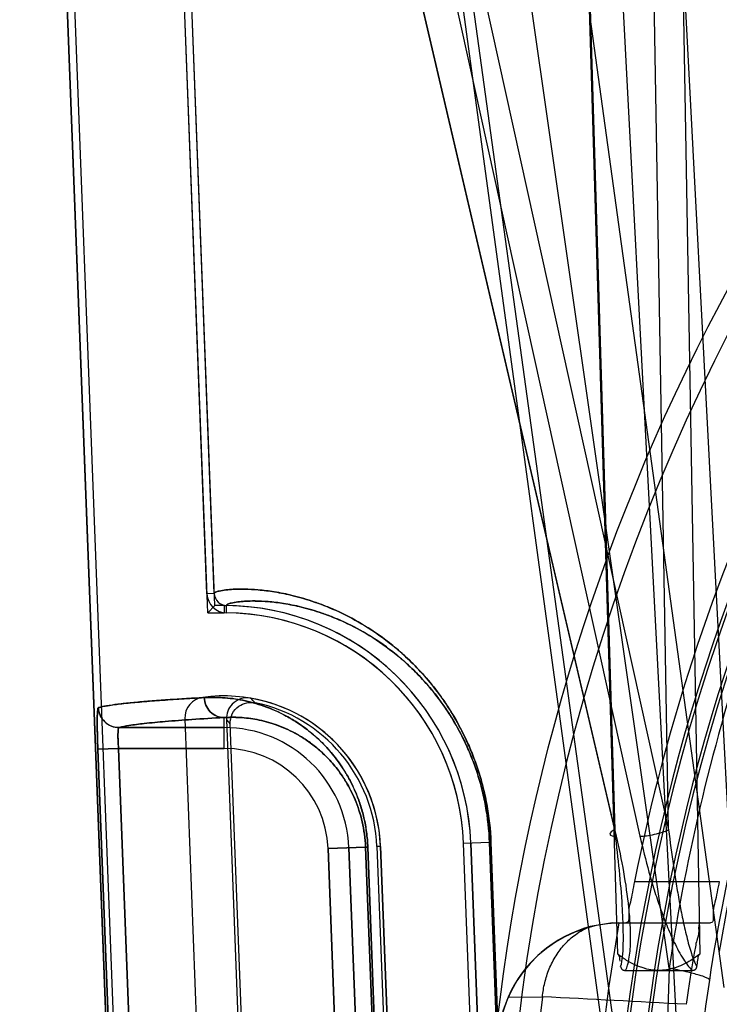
# Model space of a CAD drawing. Header units: millimetres. Extents: x 0 to 297, y 0 to 210.
# Tile 417 of 455: x 242.129 to 242.247, y 159.655 to 159.821. Entities that reach past the tile are written whole.
import ezdxf

# ---------------------------------------------------------------- set-up
doc = ezdxf.new("R2010")
doc.units = ezdxf.units.MM
doc.header["$LTSCALE"] = 16.335
doc.layers.get('0').update_dxf_attribs({"linetype": 'CONTINUOUS'})
for name, color, linetype in [('AXES_REF', 7, 'CONTINUOUS'), ('INTFCLR_1', 7, 'CONTINUOUS'), ('INTFCLR_144815', 7, 'CONTINUOUS'), ('INTFCLR_72935', 7, 'CONTINUOUS')]:
    doc.layers.add(name, color=color, linetype=linetype)

msp = doc.modelspace()

# ---------------------------------------------------------------- linework, layer by layer
at = {"color": 7, "linetype": 'Continuous'}
for radius in [6.787079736, 6.7865, 6.743039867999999]:
    msp.add_circle((241.4889104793, 154.7114782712), radius, dxfattribs=at)
msp.add_arc((241.4889104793, 154.7114782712), 6.72, 278.2771290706, 261.7228709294, dxfattribs=at)
at = {"layer": 'AXES_REF', "color": 7, "linetype": 'Continuous'}
msp.add_arc((241.4889104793, 154.7114782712), 6.874, 113.0826847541, 66.9173152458, dxfattribs=at)
at = {"layer": 'AXES_REF', "color": 9, "linetype": 'Continuous'}
msp.add_arc((241.4889104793, 154.7114782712), 6.191158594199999, 94.4118118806, 85.5881881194, dxfattribs=at)
at = {"layer": 'INTFCLR_1', "color": 6, "linetype": 'Continuous'}
for p, q in [((242.130689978, 159.9813643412), (242.1670197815, 159.0304683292)), ((242.1319226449, 159.9814303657), (242.1682540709, 159.0304918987)), ((242.1603040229, 159.7239715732), (242.1504295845, 159.9824250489)), ((242.1615374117, 159.7240186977), (242.1516622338, 159.9824915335)), ((242.1565735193, 159.7029217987), (242.1647324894, 159.489368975)), ((242.1895577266, 159.6813723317), (242.1959763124, 159.5133723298)), ((242.2099661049, 159.5139068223), (242.2035475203, 159.6819068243)), ((242.2112003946, 159.513930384), (242.2047818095, 159.681930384))]:
    msp.add_line(p, q, dxfattribs=at)
at = {"layer": 'INTFCLR_1', "color": 9, "linetype": 'Continuous'}
for p, q in [((242.1615374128, 159.7240186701), (242.1603040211, 159.7239716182)), ((242.1636006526, 159.7207644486), (242.1636137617, 159.7219986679)), ((242.1631746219, 159.6979249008), (242.1631746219, 159.7031193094)), ((242.1631746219, 159.7014243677), (242.1454824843, 159.7014243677)), ((242.1419027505, 159.6977912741), (242.1453969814, 159.6979248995)), ((242.1419027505, 159.6977912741), (242.1496705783, 159.4946701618)), ((242.1453969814, 159.6979249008), (242.1631746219, 159.6979249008)), ((242.1453969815, 159.6979248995), (242.1531646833, 159.4948037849)), ((242.180722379, 159.6810347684), (242.187036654, 159.6812760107)), ((242.1871409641, 159.5130347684), (242.180722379, 159.6810347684)), ((242.1906378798, 159.5131683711), (242.1842192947, 159.6811683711)), ((242.187036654, 159.68127601), (242.1934271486, 159.5132749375)), ((242.1874213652, 159.68127599), (242.187036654, 159.6812760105)), ((242.1938177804, 159.5132749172), (242.1874213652, 159.6812759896)), ((242.2035475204, 159.6819068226), (242.2079378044, 159.6820745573)), ((242.2079378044, 159.6820745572), (242.2143276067, 159.5140734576)), ((242.2079378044, 159.6820745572), (242.2081798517, 159.6820745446)), ((242.2145735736, 159.5140734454), (242.2081798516, 159.682074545))]:
    msp.add_line(p, q, dxfattribs=at)
at = {"layer": 'INTFCLR_1', "color": 6, "linetype": 'Continuous'}
for centre, radius, start, end in [((242.1636360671, 159.7240987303), 0.0033344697, 182.185453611, 269.3914573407), ((242.1636360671, 159.7240987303), 0.0021001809, 182.1846802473, 269.3914656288), ((242.1631746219, 159.6803643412), 0.0416366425, 2.1879705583, 89.39575729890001), ((242.1631746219, 159.6803643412), 0.0404023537, 2.1879728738, 89.39582255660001), ((242.1600709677, 159.7030554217), 0.0035, 97.78850620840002, 182.1879698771), ((242.1631746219, 159.6803643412), 0.0264023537, 2.1879704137, 97.78850629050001)]:
    msp.add_arc(centre, radius, start, end, dxfattribs=at)
at = {"layer": 'INTFCLR_1', "color": 9, "linetype": 'Continuous'}
for radius, start, end in [(0.0210600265, 2.1879705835, 89.99999998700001), (0.0175605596, 2.1879702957, 89.99999993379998)]:
    msp.add_arc((242.1631746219, 159.6803643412), radius, start, end, dxfattribs=at)
for points, knots in [([(242.2081798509, 159.6820745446), (242.2080979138, 159.6842275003), (242.2078027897, 159.6869052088), (242.2071710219, 159.6900372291), (242.2067011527, 159.6920117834), (242.206146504, 159.693914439), (242.2055154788, 159.6957419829), (242.2048624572, 159.6974564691), (242.203674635, 159.7001961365), (242.2021224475, 159.703084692), (242.2004436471, 159.7056885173), (242.1988163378, 159.7079594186), (242.1967484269, 159.7104647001), (242.1942095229, 159.7130569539), (242.1910183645, 159.7158460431), (242.1871711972, 159.7185675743), (242.1833265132, 159.7206295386), (242.1804637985, 159.7218675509), (242.1779283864, 159.7228138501), (242.1755106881, 159.7235292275), (242.1732271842, 159.7240417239), (242.1712537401, 159.7244005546), (242.1690603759, 159.7246740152), (242.1667459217, 159.7247967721), (242.1645634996, 159.724768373), (242.1628667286, 159.7245795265), (242.16185414, 159.724328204), (242.1615336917, 159.7241155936), (242.1615374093, 159.7240187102)], [0, 0, 0, 0, 0.09145445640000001, 0.1138036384, 0.1356225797, 0.1775934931, 0.1978577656, 0.2176815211, 0.2554568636, 0.3245480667, 0.3565511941, 0.3869221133, 0.443096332, 0.4942467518, 0.5407728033, 0.6228600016, 0.6936556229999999, 0.7255371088, 0.7551980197, 0.8084927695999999, 0.8323850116, 0.8545194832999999, 0.8936035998, 0.9261879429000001, 0.9525909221, 0.9869380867, 0.995884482, 1, 1, 1, 1]), ([(242.2079378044, 159.6820745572), (242.2078596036, 159.6841310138), (242.2075785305, 159.6866886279), (242.2069769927, 159.6896804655), (242.2065297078, 159.6915663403), (242.2060017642, 159.6933835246), (242.2054011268, 159.6951289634), (242.2047796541, 159.6967661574), (242.2036494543, 159.6993817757), (242.2021725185, 159.7021395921), (242.2005749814, 159.7046253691), (242.1990269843, 159.7067923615), (242.1970600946, 159.7091824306), (242.194645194, 159.7116548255), (242.1916109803, 159.71431311), (242.187953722, 159.7169051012), (242.1842984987, 159.7188666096), (242.1815776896, 159.7200421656), (242.1791690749, 159.7209391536), (242.176872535, 159.7216154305), (242.1747038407, 159.7220975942), (242.1728303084, 159.7224334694), (242.1707482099, 159.7226862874), (242.1685525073, 159.7227932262), (242.1664796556, 159.7227542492), (242.1648756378, 159.7225616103), (242.1639061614, 159.7223072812), (242.16360987, 159.7220932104), (242.1636137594, 159.7219986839)], [0, 0, 0, 0, 0.0917406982, 0.1141566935, 0.136039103, 0.1781262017, 0.1984432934, 0.2183163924, 0.2561787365, 0.3254018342, 0.3574526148, 0.3878602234, 0.4440791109, 0.4952427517, 0.5417573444, 0.6237687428, 0.6944433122, 0.7262543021, 0.7558410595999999, 0.8089827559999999, 0.8327989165, 0.8548590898, 0.8938039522, 0.926266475, 0.9525704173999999, 0.9868267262, 0.9957825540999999, 1, 1, 1, 1]), ([(242.1874213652, 159.68127599), (242.1873895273, 159.6821122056), (242.1872475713, 159.6837600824), (242.1868126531, 159.6861443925), (242.1861948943, 159.6883680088), (242.1854420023, 159.6903914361), (242.1845938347, 159.6922143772), (242.1836811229, 159.693849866), (242.1827243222, 159.6953171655), (242.181449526, 159.6970211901), (242.1792595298, 159.6994675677), (242.1765285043, 159.7016958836), (242.1731978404, 159.7036994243), (242.1700840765, 159.7050855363), (242.1664469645, 159.7060839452), (242.163052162, 159.7065317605), (242.1608742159, 159.7065429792), (242.1598358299, 159.7064851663)], [0, 0, 0, 0, 0.0604010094, 0.1191662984, 0.1746963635, 0.22676049, 0.2748219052, 0.3196795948, 0.361833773, 0.4011631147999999, 0.473188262, 0.5983862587, 0.6535955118, 0.7535269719, 0.8432414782, 0.9249341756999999, 1, 1, 1, 1]), ([(242.1598358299, 159.7064851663), (242.1598686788, 159.7056207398), (242.1605802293, 159.7038708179), (242.1623358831, 159.7031179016), (242.1631746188, 159.7031130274)], [0, 0, 0, 0, 0.5077181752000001, 1, 1, 1, 1]), ([(242.1419909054, 159.7047901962), (242.1419362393, 159.7047741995), (242.141904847, 159.7045243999), (242.1418451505, 159.7041625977), (242.141821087, 159.7034892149), (242.1418043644, 159.7027323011), (242.1418041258, 159.7018910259), (242.1418159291, 159.7007062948), (242.1418485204, 159.6993284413), (242.1418855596, 159.698240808), (242.1419027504, 159.6977912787)], [0, 0, 0, 0, 0.0243362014, 0.083680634, 0.1766809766, 0.3011668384, 0.4113712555, 0.53498631, 0.8077929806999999, 1, 1, 1, 1]), ([(242.1454824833, 159.7014275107), (242.1448337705, 159.701428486), (242.1436937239, 159.7017633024), (242.1423961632, 159.7030118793), (242.1420187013, 159.7041401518), (242.1419909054, 159.7047901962)], [0, 0, 0, 0, 0.3677585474, 0.6311502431, 1, 1, 1, 1]), ([(242.1454824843, 159.7014243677), (242.1460203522, 159.7015831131), (242.1474379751, 159.7018346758), (242.1500382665, 159.7021626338), (242.1535850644, 159.7024888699), (242.1580675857, 159.702818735), (242.1613688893, 159.7030179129), (242.1631746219, 159.7031193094)], [0, 0, 0, 0, 0.0945749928, 0.2419709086, 0.4422842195, 0.6949987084, 1, 1, 1, 1]), ([(242.187036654, 159.6812760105), (242.1870089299, 159.6820053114), (242.1868854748, 159.6834423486), (242.1865074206, 159.6855214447), (242.1859705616, 159.6874599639), (242.1853164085, 159.6892233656), (242.1845796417, 159.6908113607), (242.1837870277, 159.6922353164), (242.1829563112, 159.6935121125), (242.1818503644, 159.694993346), (242.180429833, 159.6965818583), (242.1786629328, 159.6981691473), (242.1769123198, 159.6994512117), (242.1747009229, 159.7007777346), (242.1720093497, 159.7019680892), (242.168868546, 159.7028143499), (242.1659421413, 159.7031859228), (242.1640674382, 159.7031708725), (242.1631746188, 159.7031130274)], [0, 0, 0, 0, 0.06076861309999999, 0.1198784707, 0.1757127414, 0.2280356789, 0.2763077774, 0.3213336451, 0.3636179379, 0.4030422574, 0.4751700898, 0.540631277, 0.6004666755, 0.6555552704, 0.7551204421, 0.8443563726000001, 0.9255041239, 1, 1, 1, 1]), ([(242.1454824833, 159.7014275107), (242.1453789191, 159.7014122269), (242.1453350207, 159.7009178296), (242.1452802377, 159.7002969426), (242.1453165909, 159.6991670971), (242.1453632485, 159.6983659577), (242.1453969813, 159.6979249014)], [0, 0, 0, 0, 0.0888639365, 0.3052811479, 0.6245104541, 1, 1, 1, 1])]:
    msp.add_open_spline(points, degree=3, knots=knots, dxfattribs=at)
at = {"layer": 'INTFCLR_1', "color": 6, "linetype": 'Continuous'}
msp.add_open_spline([(242.1598354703, 159.7064851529), (242.158708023, 159.7064223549), (242.1565313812, 159.7062952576), (242.1533650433, 159.7060881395), (242.150421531, 159.7058689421), (242.1477440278, 159.7056350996), (242.1454147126, 159.7053889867), (242.1435338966, 159.7051289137), (242.1424381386, 159.704920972), (242.1419912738, 159.7047902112)], degree=3, knots=[0, 0, 0, 0, 0.1888198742, 0.3645867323, 0.5305926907, 0.6823681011, 0.814025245, 0.9221434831, 1, 1, 1, 1], dxfattribs=at)
at = {"layer": 'INTFCLR_144815', "color": 9, "linetype": 'Continuous'}
for p, q in [((242.2382328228, 159.6608559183), (242.1112914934, 160.5484094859)), ((242.2337651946, 159.6162732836), (242.1701275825, 160.0774282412)), ((242.2293390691, 159.6831263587), (242.1615713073, 159.9730850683)), ((242.1692339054, 159.9730850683), (242.2333003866, 159.6831263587)), ((242.2290439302, 159.684202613), (242.1617792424, 159.9720088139)), ((242.1745336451, 159.9720088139), (242.2381245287, 159.684202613)), ((242.2295549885, 159.6632337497), (242.2203822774, 159.9687225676)), ((242.2204919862, 159.9686309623), (242.2290439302, 159.6842026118)), ((242.2381245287, 159.6842026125), (242.2332032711, 159.9686309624)), ((242.2380825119, 159.9687225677), (242.2433818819, 159.6632337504)), ((242.1843625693, 159.9626794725), (242.2315482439, 159.6166036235)), ((242.2474877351, 159.6575994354), (242.2055536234, 159.9614782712)), ((242.2323873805, 159.6754931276), (242.2466762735, 159.6754931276)), ((242.2286875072, 159.6684931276), (242.24517273, 159.6684931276)), ((242.2110929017, 159.6559910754), (242.216863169, 159.6560172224))]:
    msp.add_line(p, q, dxfattribs=at)
at = {"layer": 'INTFCLR_144815', "color": 6, "linetype": 'Continuous'}
for p, q in [((242.2416063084, 159.6112009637), (242.2159119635, 160.1014782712)), ((242.252106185, 159.6114782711), (242.2286203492, 160.0596147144)), ((242.2286875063, 159.668493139), (242.2249169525, 159.6678559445)), ((242.2308420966, 159.6604782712), (242.2420946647, 159.6604782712))]:
    msp.add_line(p, q, dxfattribs=at)
for points in [[(242.2300369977, 159.6611475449), (242.2300375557, 159.661142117), (242.230038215, 159.661136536), (242.230038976, 159.6611308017), (242.2300398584, 159.6611249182), (242.2300408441, 159.6611188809)], [(242.2300429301, 159.6611063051), (242.2300440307, 159.6610997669), (242.2300451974, 159.6610930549), (242.2300464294, 159.6610861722), (242.2300477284, 159.6610791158), (242.2300491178, 159.6610718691), (242.2300505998, 159.6610644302), (242.2300521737, 159.6610568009), (242.2300538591, 159.6610489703), (242.230055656, 159.6610409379), (242.2300575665, 159.661032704), (242.2300596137, 159.6610242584), (242.2300617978, 159.6610156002), (242.2300641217, 159.6610067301), (242.2300666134, 159.66099764), (242.2300692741, 159.6609883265), (242.230072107, 159.6609787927), (242.230075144, 159.6609690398), (242.2300783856, 159.6609590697), (242.2300818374, 159.6609488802), (242.230085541, 159.6609384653), (242.2300894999, 159.6609278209), (242.2300937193, 159.6609169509), (242.2300982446, 159.6609058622), (242.2301030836, 159.6608945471), (242.2301082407, 159.6608830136), (242.2301137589, 159.6608712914), (242.2301196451, 159.6608593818), (242.2301259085, 159.6608472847), (242.2301325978, 159.660835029), (242.2301397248, 159.6608226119), (242.2301472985, 159.6608100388), (242.2301553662, 159.6607973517), (242.2301639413, 159.6607845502), (242.230173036, 159.6607716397), (242.2301826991, 159.6607586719), (242.2301929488, 159.6607456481), (242.2302037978, 159.6607325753), (242.2302152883, 159.6607195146), (242.2302274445, 159.6607064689), (242.2302402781, 159.6606934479), (242.2302538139, 159.6606805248), (242.2302680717, 159.6606677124), (242.2302830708, 159.6606550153), (242.2302988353, 159.660642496), (242.2303153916, 159.6606301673), (242.2303327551, 159.6606180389), (242.2303509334, 159.6606061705), (242.2303699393, 159.6605945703), (242.2303898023, 159.6605832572), (242.230410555, 159.6605723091), (242.2304322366, 159.6605617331), (242.230454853, 159.6605515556), (242.2304783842, 159.6605418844), (242.2305028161, 159.660532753), (242.2305282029, 159.660524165), (242.2305546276, 159.6605161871), (242.2305821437, 159.6605088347), (242.2306107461, 159.6605021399), (242.2306404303, 159.6604961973), (242.2306712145, 159.6604910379), (242.2307031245, 159.660486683), (242.2307361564, 159.6604832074), (242.230770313, 159.6604806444), (242.2308056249, 159.6604790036), (242.2308421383, 159.6604783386)], [(242.2420947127, 159.6604781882), (242.2421376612, 159.6604788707), (242.2421791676, 159.660480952), (242.2422192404, 159.6604843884), (242.2422578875, 159.6604891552), (242.2422951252, 159.6604951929), (242.2423309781, 159.6605024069), (242.2423654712, 159.6605107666), (242.2423986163, 159.6605202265), (242.2424304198, 159.6605306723), (242.242460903, 159.6605420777), (242.2424900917, 159.6605543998), (242.2425180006, 159.6605675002), (242.2425446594, 159.660581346), (242.2425700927, 159.6605959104), (242.2425943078, 159.660611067), (242.2426173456, 159.6606267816), (242.2426392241, 159.6606430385), (242.2426599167, 159.6606597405), (242.2426794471, 159.6606768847), (242.2426978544, 159.6606944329), (242.2427151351, 159.6607122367), (242.2427312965, 159.6607302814), (242.242746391, 159.6607485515), (242.242760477, 159.6607668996), (242.2427735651, 159.660785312), (242.2427856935, 159.6608037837), (242.2427969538, 159.6608221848), (242.2428073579, 159.6608405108), (242.2428169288, 159.6608587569), (242.242825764, 159.6608767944), (242.2428338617, 159.6608946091), (242.2428412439, 159.6609122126), (242.2428480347, 159.6609295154), (242.2428542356, 159.6609465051), (242.2428598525, 159.6609631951), (242.2428650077, 159.6609795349), (242.2428697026, 159.6609955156), (242.2428739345, 159.6610111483), (242.2428778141, 159.6610264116), (242.2428813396, 159.661041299), (242.2428845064, 159.6610558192), (242.2428874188, 159.6610699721), (242.2428900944, 159.6610837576), (242.2428925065, 159.6610971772), (242.2428946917, 159.6611102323), (242.242896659, 159.6611229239), (242.2428983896, 159.6611352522), (242.2428998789, 159.6611472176)]]:
    msp.add_lwpolyline(points, dxfattribs=at)
at = {"layer": 'INTFCLR_144815', "color": 9, "linetype": 'Continuous'}
msp.add_circle((242.553106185, 159.6114782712), 0.3461683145, dxfattribs=at)
for centre, radius, start, end in [((242.5531061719, 159.6115393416), 0.3426683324, 359.9897887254, 180.0102113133), ((242.553106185, 159.6113183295), 0.3246195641, 0.0282300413, 179.971769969), ((242.5531061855, 159.6115159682), 0.3241308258, 359.9933364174, 180.0066635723), ((242.553106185, 159.611379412), 0.3211200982, 0.0176390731, 179.9823609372), ((242.5531061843, 159.6115770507), 0.3206313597, 359.9823484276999, 180.017651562), ((242.5527038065, 159.6120754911), 0.3112402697, 171.3564389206, 180.1099446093), ((242.553106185, 159.6114782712), 0.3391800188, 172.4544928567, 187.5455071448), ((241.9624653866, 154.5233564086), 5.1389615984, 86.89196777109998, 87.16248523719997)]:
    msp.add_arc(centre, radius, start, end, dxfattribs=at)
at = {"layer": 'INTFCLR_144815', "color": 6, "linetype": 'Continuous'}
for centre, radius, start, end in [((242.553106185, 159.6114782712), 0.3270450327, 154.2866429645, 168.7122120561), ((242.2303116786, 159.6475066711), 0.0209938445, 91.50890089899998, 173.63513374), ((242.2303256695, 159.6475692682), 0.0209956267, 104.9286134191, 156.3519452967), ((242.553106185, 159.6114782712), 0.3283354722, 170.0000000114, 189.9999999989), ((242.2303722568, 159.6475392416), 0.0210505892, 156.3279439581, 173.6159011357)]:
    msp.add_arc(centre, radius, start, end, dxfattribs=at)
at = {"layer": 'INTFCLR_144815', "color": 9, "linetype": 'Continuous'}
for points, knots in [([(242.553106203, 159.9385630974), (242.5481678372, 159.9385630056), (242.5408105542, 159.9383873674), (242.5310467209, 159.937806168), (242.5166506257, 159.9366107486), (242.4953053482, 159.9335812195), (242.4674690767, 159.9269707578), (242.444947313, 159.919396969), (242.4295909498, 159.9130387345), (242.4209160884, 159.9090953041), (242.4081081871, 159.9029176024), (242.3895400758, 159.8926338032), (242.3661837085, 159.8768296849), (242.3479859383, 159.8620238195), (242.3359456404, 159.8508357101), (242.3292477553, 159.8441878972), (242.3194318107, 159.8340075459), (242.3055609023, 159.8179521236), (242.2889559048, 159.7949751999), (242.2780016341, 159.7766700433), (242.2713328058, 159.764021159), (242.2670368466, 159.755423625), (242.2600152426, 159.740141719), (242.2514009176, 159.7176372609), (242.2433914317, 159.689672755), (242.2396776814, 159.6705457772), (242.2382328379, 159.6608559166)], [0, 0, 0, 0, 0.0323899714, 0.0482450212, 0.0641481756, 0.1271321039, 0.1894167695, 0.2515535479, 0.2827426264, 0.2983963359, 0.3140475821, 0.3760051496, 0.4373985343, 0.4987868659, 0.5296594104, 0.5451698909, 0.5606765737, 0.6224102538, 0.6841298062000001, 0.7463992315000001, 0.762125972, 0.7779128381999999, 0.8094313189, 0.8724013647, 0.9357430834, 1, 1, 1, 1]), ([(242.8612138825, 159.6588508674), (242.8597974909, 159.6681517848), (242.8561440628, 159.6865574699), (242.8495504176, 159.7090382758), (242.8439217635, 159.7243602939), (242.8404213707, 159.7329886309), (242.8349385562, 159.7456858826), (242.8257366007, 159.7641406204), (242.8114194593, 159.7874937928), (242.7978676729, 159.8058067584), (242.7875588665, 159.8179814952), (242.7814231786, 159.8247621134), (242.7720326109, 159.8346925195), (242.7571556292, 159.8487953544), (242.7357053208, 159.8658319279), (242.7185000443, 159.8771841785), (242.7065764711, 159.8841362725), (242.6984895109, 159.8886127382), (242.6840924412, 159.895965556), (242.6627849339, 159.9051092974), (242.6429011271, 159.9116066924), (242.629357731, 159.915202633), (242.6202060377, 159.917411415), (242.6041070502, 159.9207197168), (242.5808462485, 159.9238716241), (242.5573924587, 159.9249061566), (242.5409485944, 159.9245119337), (242.5315147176, 159.923962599), (242.5174265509, 159.9228180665), (242.4965416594, 159.9199186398), (242.4693007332, 159.9135907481), (242.4472540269, 159.9063385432), (242.4322177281, 159.9002476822), (242.4237263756, 159.8964712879), (242.4111991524, 159.8905596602), (242.3930398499, 159.8807215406), (242.3701840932, 159.8655925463), (242.3523685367, 159.8514128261), (242.3405789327, 159.8406942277), (242.3340239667, 159.8343284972), (242.324427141, 159.8245898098), (242.3108649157, 159.8092320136), (242.2946184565, 159.7872378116), (242.2838944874, 159.7697044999), (242.2773674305, 159.7575898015), (242.2731663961, 159.7493621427), (242.2663023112, 159.7347430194), (242.2578785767, 159.713209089), (242.250044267, 159.6864419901), (242.2464115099, 159.66812738), (242.2449984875, 159.6588508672)], [0, 0, 0, 0, 0.0318457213, 0.0634185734, 0.0791931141, 0.0870815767, 0.094933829, 0.1260061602, 0.1567815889, 0.1875451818, 0.2030139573, 0.210765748, 0.2184960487, 0.2492749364, 0.2800521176, 0.3111084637, 0.3189436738, 0.3267698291, 0.3423932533, 0.3736478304, 0.40514581, 0.4130942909, 0.4210773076, 0.4370099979, 0.4687094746, 0.5004174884, 0.5163608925, 0.5243692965, 0.5324013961, 0.5642032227, 0.5956284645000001, 0.6269453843, 0.6426486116, 0.6505262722, 0.6583992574, 0.6895346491, 0.72033006, 0.7510658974, 0.7665005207, 0.7742492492, 0.7819920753, 0.8127794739, 0.8435012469, 0.8744409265, 0.8822471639, 0.8900796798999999, 0.905708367, 0.9368993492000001, 0.9682376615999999, 1, 1, 1, 1]), ([(242.2290439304, 159.6842026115), (242.2287008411, 159.6840344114), (242.2275745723, 159.6832678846), (242.2289452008, 159.6831221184), (242.2293390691, 159.6831263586)], [0, 0, 0, 0, 0.4924034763, 1, 1, 1, 1]), ([(242.2300369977, 159.6611475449), (242.2302414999, 159.6616664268), (242.2303953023, 159.6628817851), (242.2304927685, 159.6645533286), (242.2305118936, 159.6666564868), (242.2304482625, 159.6691086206), (242.2302261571, 159.6731004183), (242.2297843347, 159.6781435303), (242.229309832, 159.6821785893), (242.2290439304, 159.6842026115)], [0, 0, 0, 0, 0.07224385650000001, 0.1560258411, 0.217793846, 0.3443796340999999, 0.4738019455, 0.7355703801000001, 1, 1, 1, 1]), ([(242.2333003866, 159.6831263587), (242.2336682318, 159.6831224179), (242.2345002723, 159.683185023), (242.2357763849, 159.6834090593), (242.2370229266, 159.6837474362), (242.2377973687, 159.6840432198), (242.2381245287, 159.684202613)], [0, 0, 0, 0, 0.2218798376, 0.5016588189, 0.7804986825, 1, 1, 1, 1]), ([(242.2381245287, 159.684202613), (242.238365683, 159.6821694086), (242.2387688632, 159.6791244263), (242.239396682, 159.6750839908), (242.2399171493, 159.6720773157), (242.240495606, 159.6691046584), (242.241044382, 159.666660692), (242.2415397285, 159.6647447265), (242.2420532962, 159.663052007), (242.2424670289, 159.6618172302), (242.2428998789, 159.6611472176)], [0, 0, 0, 0, 0.2600491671, 0.3900523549, 0.5193179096, 0.6475945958, 0.7746255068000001, 0.8374976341, 0.8986873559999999, 1, 1, 1, 1]), ([(242.2308421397, 159.6604783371), (242.2311717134, 159.6610481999), (242.2314518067, 159.6621656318), (242.2316499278, 159.6637452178), (242.2317458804, 159.6656589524), (242.2316915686, 159.6681056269), (242.2313667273, 159.6720880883), (242.2306341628, 159.6771197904), (242.2298055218, 159.681120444), (242.2293390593, 159.6831263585)], [0, 0, 0, 0, 0.0860395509, 0.1466243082, 0.2088208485, 0.3360323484, 0.4662794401, 0.7308335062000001, 1, 1, 1, 1]), ([(242.2333003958, 159.6831263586), (242.2337494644, 159.6810939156), (242.2345063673, 159.6780535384), (242.2356895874, 159.6740411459), (242.236679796, 159.6710440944), (242.2377893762, 159.6680768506), (242.2388432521, 159.6656430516), (242.2398037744, 159.6637409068), (242.2407387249, 159.662128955), (242.2415219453, 159.6610333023), (242.242094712, 159.6604781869)], [0, 0, 0, 0, 0.2549595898, 0.3835301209, 0.5123481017, 0.6415063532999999, 0.7714493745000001, 0.8370297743, 0.9022977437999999, 1, 1, 1, 1]), ([(242.2168631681, 159.6560172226), (242.2169350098, 159.6568106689), (242.2171962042, 159.6584178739), (242.217948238, 159.6607652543), (242.2190804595, 159.6629852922), (242.2205663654, 159.6649483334), (242.22248205, 159.666671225), (242.2240300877, 159.6675208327), (242.2249169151, 159.6678558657)], [0, 0, 0, 0, 0.1587862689, 0.3232324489, 0.4893702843, 0.6531213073, 0.8110563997, 1, 1, 1, 1]), ([(242.2382328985, 159.6608559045), (242.2378897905, 159.6515722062), (242.2376839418, 159.6376022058), (242.2381839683, 159.6207125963), (242.2385657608, 159.6131166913), (242.2387384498, 159.6101895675)], [0, 0, 0, 0, 0.5498636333, 0.8264465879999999, 1, 1, 1, 1]), ([(242.2449984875, 159.6588508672), (242.2450590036, 159.6590058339), (242.2441878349, 159.6593951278), (242.2434586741, 159.6596328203), (242.242202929, 159.6599781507), (242.2405410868, 159.6603799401), (242.2391802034, 159.6606676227), (242.2382328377, 159.6608559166)], [0, 0, 0, 0, 0.0700793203, 0.2702339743, 0.4183258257, 0.5931241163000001, 1, 1, 1, 1])]:
    msp.add_open_spline(points, degree=3, knots=knots, dxfattribs=at)
at = {"layer": 'INTFCLR_144815', "color": 6, "linetype": 'Continuous'}
for points, knots in [([(242.5531061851, 159.9238841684), (242.5480761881, 159.9238841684), (242.5380243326, 159.9236390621), (242.5229735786, 159.9225369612), (242.5079961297, 159.9207032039), (242.4930810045, 159.9181337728), (242.4782391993, 159.9148226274), (242.4634727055, 159.910755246), (242.448807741, 159.9059215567), (242.4342669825, 159.9003085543), (242.4203176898, 159.894097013), (242.4075755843, 159.8876618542), (242.3964887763, 159.8814419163), (242.3869904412, 159.8756263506), (242.3787850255, 159.8702161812), (242.3716584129, 159.8652082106), (242.3654390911, 159.8605880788), (242.3599980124, 159.8563445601), (242.3552234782, 159.8524579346), (242.351018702, 159.8489025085), (242.347315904, 159.8456638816), (242.3440544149, 159.842724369), (242.3411747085, 159.8400587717), (242.3386158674, 159.8376330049), (242.3363309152, 159.8354199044), (242.3342782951, 159.8333928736), (242.3324312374, 159.8315364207), (242.3306790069, 159.82974684), (242.3288789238, 159.8278792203), (242.3268826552, 159.8257717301), (242.3246374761, 159.8233538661), (242.3221237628, 159.8205849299), (242.3193560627, 159.8174572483), (242.3165152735, 159.8141540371), (242.3136400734, 159.8107130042), (242.3107081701, 159.8071012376), (242.3075256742, 159.8030537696), (242.3040265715, 159.7984405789), (242.3001626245, 159.7931329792), (242.2959125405, 159.7870121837), (242.2912592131, 159.7799339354), (242.2862121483, 159.7717533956), (242.2807718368, 159.7622543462), (242.2749604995, 159.7511708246), (242.2688904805, 159.7382867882), (242.2629969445, 159.7240257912), (242.2576707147, 159.7090072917), (242.2531560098, 159.6938876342), (242.2494550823, 159.6787775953), (242.2475004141, 159.6686691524), (242.2466543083, 159.6636389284)], [0, 0, 0, 0, 0.0345251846, 0.0689826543, 0.1035440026, 0.138054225, 0.1728250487, 0.2078784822, 0.2431411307, 0.2787664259, 0.3148172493, 0.347905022, 0.3767116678, 0.4020494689, 0.4243335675, 0.4441618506, 0.4618276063, 0.4775066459, 0.4915200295, 0.5040819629, 0.5153003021, 0.5252839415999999, 0.5342179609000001, 0.5422336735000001, 0.5494847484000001, 0.5560515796, 0.5620342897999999, 0.5674595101, 0.5732424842, 0.5798382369, 0.5873840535, 0.5958895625, 0.6055067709, 0.6160496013, 0.6257925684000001, 0.6362843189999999, 0.6479789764, 0.6611317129, 0.67602449, 0.693037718, 0.7122740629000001, 0.7341600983, 0.7590040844, 0.7873951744, 0.8200362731, 0.8567275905, 0.8932629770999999, 0.9293648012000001, 0.9649882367, 1, 1, 1, 1]), ([(242.2323873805, 159.6754931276), (242.2322657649, 159.6748838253), (242.2320169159, 159.6737280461), (242.2317490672, 159.6719905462), (242.2311933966, 159.6705390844), (242.2316368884, 159.6684931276), (242.2309452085, 159.6684931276)], [0, 0, 0, 0, 0.26078817, 0.502999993, 0.7096798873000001, 1, 1, 1, 1]), ([(242.2466762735, 159.6754931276), (242.2465488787, 159.6748833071), (242.2462891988, 159.6737267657), (242.2460060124, 159.671988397), (242.2454372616, 159.6705372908), (242.2458648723, 159.6684931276), (242.24517273, 159.6684931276)], [0, 0, 0, 0, 0.2610259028, 0.5033508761, 0.7099977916, 1, 1, 1, 1]), ([(242.2435538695, 159.6684931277), (242.243090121, 159.6684931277), (242.2433513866, 159.6668193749), (242.2427609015, 159.6654452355), (242.2425259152, 159.6636520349), (242.242230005, 159.6620819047), (242.2420042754, 159.6607335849), (242.2417709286, 159.6593122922), (242.2415393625, 159.6578288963), (242.2413117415, 159.6563048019), (242.2411655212, 159.6552766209), (242.2410937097, 159.6547589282)], [0, 0, 0, 0, 0.09966018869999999, 0.2181917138, 0.3758816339, 0.4670527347, 0.565111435, 0.6688194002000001, 0.7768260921, 0.8876818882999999, 1, 1, 1, 1]), ([(242.242899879, 159.6611474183), (242.242946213, 159.6615078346), (242.2430962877, 159.662167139), (242.2431061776, 159.6630139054), (242.2433818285, 159.6632337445)], [0, 0, 0, 0, 0.5075438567, 1, 1, 1, 1])]:
    msp.add_open_spline(points, degree=3, knots=knots, dxfattribs=at)
at = {"layer": 'INTFCLR_144815', "color": 7, "linetype": 'Continuous'}
for points, knots in [([(242.2364683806, 159.6604782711), (242.2360278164, 159.6604777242), (242.2351315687, 159.6605473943), (242.2337819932, 159.6608589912), (242.2324013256, 159.661394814), (242.23096565, 159.6621813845), (242.230034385, 159.6628556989), (242.2295549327, 159.6632337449)], [0, 0, 0, 0, 0.1743111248, 0.3540445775, 0.546171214, 0.7584262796, 1, 1, 1, 1]), ([(242.2364683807, 159.6604782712), (242.2360279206, 159.6604777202), (242.2351318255, 159.6605473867), (242.2337823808, 159.6608589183), (242.2324016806, 159.6613946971), (242.230965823, 159.662181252), (242.2300344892, 159.6628556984), (242.2295549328, 159.6632337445)], [0, 0, 0, 0, 0.1742703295, 0.3539854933, 0.5461169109, 0.7583934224, 1, 1, 1, 1]), ([(242.2433818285, 159.6632337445), (242.242902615, 159.6628548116), (242.2419633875, 159.662176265), (242.2405175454, 159.6613855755), (242.2391282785, 159.6608507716), (242.2377864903, 159.6605457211), (242.2369010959, 159.6604769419), (242.2364683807, 159.6604782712)], [0, 0, 0, 0, 0.2417173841, 0.4573383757, 0.6502232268, 0.8287934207, 1, 1, 1, 1])]:
    msp.add_open_spline(points, degree=3, knots=knots, dxfattribs=at)
at = {"layer": 'INTFCLR_144815', "color": 6, "linetype": 'Continuous'}
msp.add_open_spline([(242.2295549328, 159.6632337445), (242.2298772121, 159.662976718), (242.2298529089, 159.6624566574), (242.2299054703, 159.6620478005)], degree=3, dxfattribs=at)
at = {"layer": 'INTFCLR_72935', "color": 6, "linetype": 'Continuous'}
for p, q in [((242.1670197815, 159.0304683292), (242.130689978, 159.9813643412)), ((242.1319239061, 159.9813973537), (242.1682545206, 159.0304801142)), ((242.1604264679, 159.7207666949), (242.1504299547, 159.9824153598)), ((242.1616145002, 159.7220009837), (242.1516622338, 159.9824915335)), ((242.1616145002, 159.7220009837), (242.1604264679, 159.7207666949)), ((242.1631746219, 159.7220009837), (242.1616145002, 159.7220009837)), ((242.1604264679, 159.7207666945), (242.1631746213, 159.7207666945)), ((242.163582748, 159.7028139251), (242.1717130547, 159.4900113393)), ((242.1722956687, 159.4908031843), (242.1642240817, 159.7020688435)), ((242.1889453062, 159.68136064), (242.1953638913, 159.51336064)), ((242.1959763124, 159.5133723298), (242.1895577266, 159.6813723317)), ((242.2099652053, 159.513930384), (242.2035466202, 159.681930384)), ((242.2047818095, 159.681930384), (242.2112003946, 159.513930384))]:
    msp.add_line(p, q, dxfattribs=at)
at = {"layer": 'INTFCLR_72935', "color": 9, "linetype": 'Continuous'}
for p, q in [((242.1631746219, 159.7220009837), (242.1631746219, 159.7207666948)), ((242.1631746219, 159.6979249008), (242.1631746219, 159.7031193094)), ((242.1454824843, 159.7014243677), (242.1631746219, 159.7014243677)), ((242.1453969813, 159.6979249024), (242.1419027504, 159.6977912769)), ((242.1496705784, 159.4946701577), (242.1419027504, 159.6977912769)), ((242.1531646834, 159.4948037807), (242.1453969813, 159.6979249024)), ((242.1631746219, 159.6979249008), (242.1453969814, 159.6979249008)), ((242.187036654, 159.6812760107), (242.180722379, 159.6810347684)), ((242.180722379, 159.6810347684), (242.1871409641, 159.5130347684)), ((242.1842192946, 159.6811683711), (242.1906378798, 159.5131683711)), ((242.1934271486, 159.5132749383), (242.187036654, 159.6812760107)), ((242.187036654, 159.6812760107), (242.1874213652, 159.6812759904)), ((242.1874213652, 159.6812759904), (242.1938177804, 159.5132749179)), ((242.189557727, 159.6813723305), (242.1889457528, 159.6813489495)), ((242.2035475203, 159.6819068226), (242.2079378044, 159.6820745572)), ((242.2079378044, 159.682074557), (242.2081798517, 159.682074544)), ((242.2143276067, 159.5140734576), (242.2079378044, 159.6820745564)), ((242.2081798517, 159.6820745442), (242.2145735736, 159.5140734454))]:
    msp.add_line(p, q, dxfattribs=at)
at = {"layer": 'INTFCLR_72935', "color": 6, "linetype": 'Continuous'}
for radius, start, end in [(0.0416366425, 2.187970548, 90.00000000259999), (0.0404023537, 2.1879728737, 90.00000080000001), (0.0264023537, 2.1879732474, 80.220805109), (0.025789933, 2.1879704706, 78.27170916)]:
    msp.add_arc((242.1631746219, 159.6803643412), radius, start, end, dxfattribs=at)
at = {"layer": 'INTFCLR_72935', "color": 9, "linetype": 'Continuous'}
for centre, radius, start, end in [((242.1201250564, 159.6586708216), 0.0673494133, 44.1897534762, 45.1071898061), ((242.1201009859, 159.6647381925), 0.0577964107, 40.2331223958, 41.2077041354), ((242.1631746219, 159.6803643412), 0.0210600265, 2.187970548, 90.0000000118), ((242.1631746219, 159.6803643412), 0.0175605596, 2.1879702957, 89.99999993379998)]:
    msp.add_arc(centre, radius, start, end, dxfattribs=at)
for points, knots in [([(242.1615374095, 159.7240187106), (242.1615336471, 159.7241168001), (242.1618601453, 159.7243306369), (242.1628818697, 159.7245822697), (242.1645926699, 159.7247703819), (242.1667848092, 159.7247959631), (242.1690992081, 159.7246703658), (242.1718425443, 159.7243255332), (242.1743943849, 159.7238023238), (242.1766480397, 159.7231926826), (242.1792189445, 159.7223704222), (242.1827062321, 159.7209611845), (242.1871586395, 159.7185751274), (242.1905491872, 159.7161788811), (242.1928759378, 159.7142226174), (242.1945801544, 159.7126780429), (242.1967347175, 159.7104789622), (242.1987924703, 159.7079895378), (242.2004167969, 159.7057279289), (242.2021003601, 159.7031230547), (242.2036579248, 159.700230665), (242.2048495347, 159.6974879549), (242.2055045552, 159.6957721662), (242.2061387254, 159.6939395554), (242.2066961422, 159.6920309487), (242.2071679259, 159.6900514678), (242.2078017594, 159.686913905), (242.2080977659, 159.6842313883), (242.2081798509, 159.682074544)], [0, 0, 0, 0, 0.0041667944, 0.0132325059, 0.04788090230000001, 0.0743889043, 0.106992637, 0.1459539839, 0.1917350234, 0.2174100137, 0.2450322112, 0.3062748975, 0.3767708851, 0.459022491, 0.4819214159, 0.5057929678, 0.5566317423, 0.6124577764, 0.6427014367, 0.6747871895, 0.7440712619, 0.7818214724, 0.801661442, 0.8220172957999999, 0.8641280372, 0.8859911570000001, 0.908379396, 1, 1, 1, 1]), ([(242.1636137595, 159.7219986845), (242.1636098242, 159.7220943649), (242.1639117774, 159.7223097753), (242.1648900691, 159.7225643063), (242.1665073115, 159.7227563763), (242.1685894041, 159.7227926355), (242.1707850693, 159.7226829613), (242.1733894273, 159.7223640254), (242.1758123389, 159.7218727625), (242.1779526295, 159.7212973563), (242.1803951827, 159.7205191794), (242.1837094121, 159.7191817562), (242.1879417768, 159.7169122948), (242.1911645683, 159.7146303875), (242.1933765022, 159.7127664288), (242.1949974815, 159.7112936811), (242.1970470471, 159.7091960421), (242.1990042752, 159.7068211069), (242.200549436, 159.7046629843), (242.2021515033, 159.7021762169), (242.2036335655, 159.6994147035), (242.2049492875, 159.6963760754), (242.2058696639, 159.6938359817), (242.2065249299, 159.6915846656), (242.206974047, 159.6896940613), (242.2075775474, 159.6866969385), (242.2078594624, 159.6841347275), (242.2079378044, 159.682074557)], [0, 0, 0, 0, 0.0042689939, 0.0133435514, 0.04789979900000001, 0.0743084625, 0.1067905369, 0.1456133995, 0.1912450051, 0.2168435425, 0.2443897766, 0.3054885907, 0.3758642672, 0.4580401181, 0.4809306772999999, 0.5047993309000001, 0.5556514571, 0.6115219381, 0.6418021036, 0.6739356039, 0.7433519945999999, 0.7811892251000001, 0.8214826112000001, 0.8637100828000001, 0.8856368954, 0.9080921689, 1, 1, 1, 1]), ([(242.1598358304, 159.7064851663), (242.1608721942, 159.7065428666), (242.1630414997, 159.7065319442), (242.166421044, 159.7060882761), (242.1700488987, 159.7050977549), (242.1731665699, 159.7037161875), (242.1757335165, 159.7021756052), (242.177763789, 159.7006889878), (242.1798057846, 159.6988563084), (242.181827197, 159.6966002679), (242.1833987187, 159.6943511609), (242.1845775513, 159.6922467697), (242.1854306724, 159.6904191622), (242.1861884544, 159.6883881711), (242.186807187, 159.6861677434), (242.1872457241, 159.6837758), (242.1873891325, 159.6821225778), (242.1874213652, 159.6812759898)], [0, 0, 0, 0, 0.07491115, 0.1561199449, 0.2453271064, 0.345430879, 0.4010944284, 0.4611556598, 0.5267563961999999, 0.5987622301, 0.6793164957, 0.7241863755, 0.7727217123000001, 0.8247304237, 0.8804609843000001, 0.9388567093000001, 1, 1, 1, 1]), ([(242.1631746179, 159.7031098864), (242.162335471, 159.703114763), (242.1605810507, 159.7038718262), (242.1598686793, 159.7056207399), (242.1598358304, 159.7064851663)], [0, 0, 0, 0, 0.4924043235, 1, 1, 1, 1]), ([(242.1419027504, 159.6977912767), (242.1418855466, 159.6982411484), (242.1418552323, 159.6991256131), (242.1418232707, 159.7004075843), (242.1418021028, 159.7016774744), (242.1418096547, 159.7028214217), (242.1418138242, 159.7038396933), (242.1419006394, 159.7043756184), (242.141910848, 159.7047667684), (242.1419909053, 159.7047901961)], [0, 0, 0, 0, 0.1923988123, 0.3780628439, 0.5486260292, 0.7331187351, 0.8743091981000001, 0.9643516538, 1, 1, 1, 1]), ([(242.1419909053, 159.7047901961), (242.1420281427, 159.7039187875), (242.1428026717, 159.702137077), (242.1446130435, 159.7014293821), (242.1454824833, 159.7014275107)], [0, 0, 0, 0, 0.5007929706, 1, 1, 1, 1]), ([(242.1631746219, 159.7031193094), (242.1613683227, 159.7030178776), (242.1580663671, 159.7028186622), (242.1535833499, 159.7024887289), (242.1500368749, 159.7021624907), (242.1474372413, 159.7018345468), (242.1460201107, 159.7015830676), (242.1454824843, 159.7014243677)], [0, 0, 0, 0, 0.3050970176, 0.5578258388, 0.7581134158, 0.9054662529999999, 1, 1, 1, 1]), ([(242.1631746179, 159.7031098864), (242.1640656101, 159.7031677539), (242.1659327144, 159.7031790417), (242.1688460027, 159.7028138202), (242.1719786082, 159.7019746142), (242.1746740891, 159.7007888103), (242.1768951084, 159.6994602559), (242.1786542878, 159.6981741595), (242.1804246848, 159.6965852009), (242.1821781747, 159.6946257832), (242.1835425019, 159.6926696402), (242.1845655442, 159.6908382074), (242.1853068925, 159.6892460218), (242.1859649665, 159.6874768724), (242.1865027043, 159.685541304), (242.1868838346, 159.6834558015), (242.1870086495, 159.6820142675), (242.187036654, 159.6812760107)], [0, 0, 0, 0, 0.0743534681, 0.1550331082, 0.243792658, 0.3435243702, 0.3990981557, 0.4590751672, 0.5247074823, 0.5968389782, 0.6775819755, 0.7227186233, 0.7714095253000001, 0.8236901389, 0.8797311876, 0.9384776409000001, 1, 1, 1, 1]), ([(242.1453969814, 159.6979249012), (242.1453796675, 159.6981499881), (242.1453394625, 159.6987460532), (242.1452993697, 159.6996288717), (242.1452927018, 159.7005391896), (242.1453369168, 159.7010437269), (242.1454011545, 159.7014147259), (242.1454824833, 159.7014275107)], [0, 0, 0, 0, 0.1914930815, 0.5049976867, 0.7606871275, 0.9301660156, 1, 1, 1, 1])]:
    msp.add_open_spline(points, degree=3, knots=knots, dxfattribs=at)
at = {"layer": 'INTFCLR_72935', "color": 6, "linetype": 'Continuous'}
for points, knots in [([(242.1615374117, 159.7240186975), (242.1615572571, 159.7234994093), (242.1620172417, 159.7224355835), (242.1630934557, 159.7220041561), (242.1636137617, 159.7219986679)], [0, 0, 0, 0, 0.4996790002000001, 1, 1, 1, 1]), ([(242.1419912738, 159.7047902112), (242.1425041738, 159.7049403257), (242.1438182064, 159.7051764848), (242.1461266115, 159.7054747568), (242.1490468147, 159.7057563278), (242.1524054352, 159.7060221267), (242.1560485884, 159.7062665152), (242.1585573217, 159.7064139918), (242.1598354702, 159.7064851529)], [0, 0, 0, 0, 0.08936447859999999, 0.222530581, 0.389450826, 0.5797688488, 0.7859384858, 1, 1, 1, 1]), ([(242.1676591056, 159.7063830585), (242.1671065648, 159.7064782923), (242.1659357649, 159.7063937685), (242.1641438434, 159.7052928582), (242.163547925, 159.7037253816), (242.163582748, 159.7028139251)], [0, 0, 0, 0, 0.2757415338, 0.5514262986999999, 1, 1, 1, 1]), ([(242.1642240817, 159.7020688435), (242.164202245, 159.7026403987), (242.1644503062, 159.7038093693), (242.1658247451, 159.705454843), (242.1675048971, 159.7058051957), (242.1684169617, 159.7056158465)], [0, 0, 0, 0, 0.2761912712, 0.5501956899, 1, 1, 1, 1])]:
    msp.add_open_spline(points, degree=3, knots=knots, dxfattribs=at)

doc.saveas('drawing.dxf')
